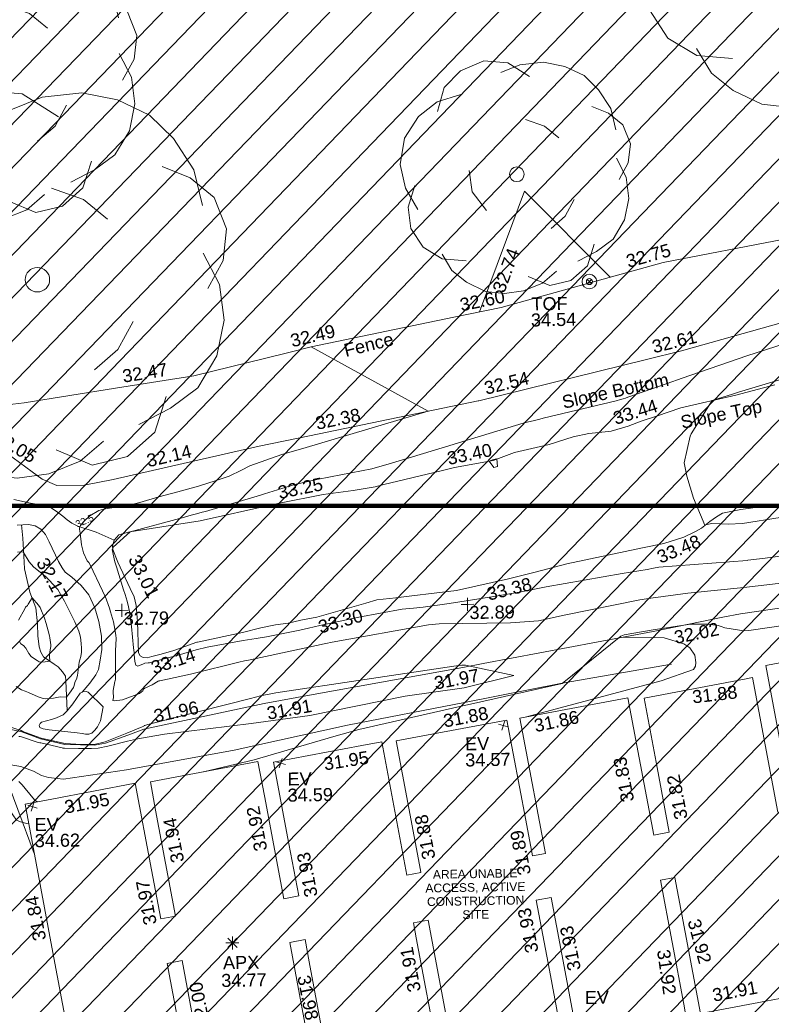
# Model space of a CAD drawing. Header units: millimetres. Extents: x -290717 to 520720, y -103372 to 287762.
# Tile 272 of 375: x 142541 to 164280, y 135756 to 164211. Entities that reach past the tile are written whole.
import ezdxf

# ---------------------------------------------------------------- set-up
doc = ezdxf.new("R2010")
doc.units = ezdxf.units.MM
doc.linetypes.add('IMPORT-HIDDEN2 _3_', pattern=[4762.5, 3175, -1587.5])
doc.linetypes.add('IMPORT-UG_ELEC_STREET LIGHTING_QLB2 _2_', pattern=[2700, 1500, -300.0000000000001, 0, -250, 150, -300.0000000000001, 0, -200])
for name, color, linetype, lineweight, true_color in [('00__TOPO__TOP_OF_FENCE_SYMBOL', 7, 'Continuous', 9, 0x666666), ('00_TOPO_APEX_BUILDING', 7, 'Continuous', 9, 0x666666), ('00_TOPO_EAVE', 7, 'Continuous', 9, 0x666666), ('00_TOPO_TREE', 7, 'Continuous', 9, 0x666666), ('00_UAV_APEX_BUILDING', 7, 'Continuous', 9, 0x666666), ('00_UAV_BUILDING_OUTLINE', 5, 'Continuous', 9, 0x0000ff), ('00_UAV_EAVE', 7, 'Continuous', 9, 0x666666), ('00_UAV_FENCE', 7, 'Continuous', 9, 0x264c2f), ('00_UAV_FORM_LINES', 7, 'Continuous', 9, 0x666666), ('00_UAV_LEVEL_SPOT', 7, 'Continuous', 9, 0x666666), ('00_UAV_SLOPE_BOTTOM', 30, 'Continuous', 9, 0xff7f00), ('00_UAV_SLOPE_TOP', 40, 'Continuous', 9, 0xffbf00), ('00_UAV_TOP_OF_FENCE', 6, 'Continuous', 9, 0xff00ff), ('01_DTM_CONTOUR_MJR', 7, 'Continuous', 9, 0x7f3f00), ('01_DTM_CONTOUR_MJR_LABELS', 7, 'Continuous', 9, 0x7f3f00), ('01_DTM_CONTOUR_MNR', 7, 'Continuous', 9, 0xa5a552), ('12333-PUM-2D-U-0001-C01 - Rev2_REVIT IMPORT_dwg', 7, 'Continuous', 9, 0x767676), ('A_RHA_Line', 7, 'Continuous', 9, 0x00a600), ('PUM-CHAMBER EXTENTS', 6, 'IMPORT-HIDDEN2 _3_', 9, 0xff00ff), ('PUM-UNABLE TO SURVEY', 190, 'Continuous', 9, 0x7f00ff)]:
    doc.layers.add(name, color=color, linetype=linetype, lineweight=lineweight, true_color=true_color)
doc.styles.add('Arial_1', font='arial.ttf', dxfattribs={"height": 250})
doc.styles.add('Swis721 Lt BT_1', font='swissl.ttf', dxfattribs={"height": 200})
doc.styles.add('Swis721 Lt BT_2', font='swissl.ttf', dxfattribs={"height": 375})

# ---------------------------------------------------------------- blocks, each defined once
blk = doc.blocks.new('12333-PUM-2D-U-0001-C01 - Rev2_REVIT IMPORT_dwg_CONIFEROUS_TREE-2077251-Site Location Plan Existing')
at = {"layer": '00_TOPO_TREE', "color": 254, "true_color": 0xcccccc, "flags": 128}
for points in [[(-1889.403682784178, 1545.875740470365), (-1717.639711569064, 2118.422311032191), (-1316.857112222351, 2519.204910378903), (-744.3105416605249, 2748.223538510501), (-171.763971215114, 2690.968881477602), (343.5279423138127, 2347.440939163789)], [(-343.5279423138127, 2461.950253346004), (114.5093140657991, 2633.714224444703), (687.0558846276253, 2690.968881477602), (1202.347798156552, 2576.459567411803), (1660.385054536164, 2347.440939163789), (2003.912996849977, 2003.912996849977), (2290.18628213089, 1545.875740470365), (2404.695596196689, 1030.583826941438)], [(-2404.695596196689, -801.5651986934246), (-2690.968881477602, -286.2732852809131), (-2805.478195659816, 286.2732852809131), (-2690.968881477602, 916.0745128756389), (-2347.440939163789, 1431.36642628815), (-1889.403682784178, 1774.894368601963), (-1316.857112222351, 1946.658339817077)], [(1832.149025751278, 1603.130397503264), (2232.93162509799, 1431.36642628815), (2576.459567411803, 1145.093141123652), (2748.223538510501, 687.0558846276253), (2690.968881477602, 229.0186282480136), (2461.950253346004, -171.763971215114)], [(229.0186282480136, 1316.857112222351), (687.0558846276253, 1145.093141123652), (1030.583826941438, 858.8198558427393)], [(2404.695596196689, 343.5279423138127), (2633.714224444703, -114.5093140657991), (2690.968881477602, -629.8012275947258), (2576.459567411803, -1145.093141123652), (2290.18628213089, -1603.130397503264), (1889.403682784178, -1889.403682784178), (1431.36642628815, -2118.422311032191)], [(-744.3105416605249, -858.8198558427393), (-1087.838483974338, -400.7825993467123), (-1145.093141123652, 114.5093140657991)], [(-1259.602455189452, -2061.167653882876), (-1832.149025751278, -2003.912996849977), (-2290.18628213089, -1717.639711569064), (-2576.459567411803, -1259.602455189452), (-2633.714224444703, -744.3105416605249), (-2461.950253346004, -229.0186282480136)], [(1374.111769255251, -629.8012275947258), (1145.093141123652, -1030.583826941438), (801.5651986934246, -1316.857112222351)], [(1832.149025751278, -1717.639711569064), (1660.385054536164, -2232.93162509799), (1259.602455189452, -2576.459567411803), (744.3105416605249, -2690.968881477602), (229.0186282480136, -2461.950253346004)], [(916.0745128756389, -2347.440939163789), (572.5465705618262, -2633.714224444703), (114.5093140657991, -2805.478195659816), (-343.5279423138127, -2862.732852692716), (-801.5651986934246, -2805.478195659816), (-1259.602455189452, -2576.459567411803), (-1603.130397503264, -2290.18628213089), (-1832.149025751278, -1889.403682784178)]]:
    blk.add_lwpolyline(points, dxfattribs=at)
at = {"layer": '00_TOPO_TREE', "color": 254, "true_color": 0xcccccc}
blk.add_circle((0, 0), 176.6246020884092, dxfattribs=at)
blk = doc.blocks.new('12333-PUM-2D-U-0001-C01 - Rev2_REVIT IMPORT_dwg_MSL_Apex_SYM-2077252-Site Location Plan Existing')
at = {"layer": '00_TOPO_APEX_BUILDING', "color": 254, "true_color": 0xcccccc, "flags": 128}
for points in [[(0, -500.8627267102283), (0, 0), (-500.8627267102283, 0)], [(354.163430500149, 354.1634305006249), (0, 0), (-354.1634305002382, 354.1634305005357)], [(354.1634305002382, -354.1634305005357), (0, 0), (-354.163430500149, -354.1634305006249)], [(500.8627267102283, 0), (0, 0), (0, 500.8627267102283)]]:
    blk.add_lwpolyline(points, dxfattribs=at)
blk = doc.blocks.new('12333-PUM-2D-U-0001-C01 - Rev2_REVIT IMPORT_dwg_MSL_Eaves_SYM_1-V74-Site Location Plan Existing')
at = {"layer": '00_TOPO_EAVE', "color": 254, "true_color": 0xcccccc}
for p, q in [((356.5791934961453, -116.0873754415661), (-356.5791934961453, 116.0873754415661)), ((-116.0873754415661, -356.5791934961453), (116.0873754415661, 356.5791934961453))]:
    blk.add_line(p, q, dxfattribs=at)
blk = doc.blocks.new('12333-PUM-2D-U-0001-C01 - Rev2_REVIT IMPORT_dwg_MSL_Node_LineworkTOF-2077248-Site Location Plan Existing')
at = {"layer": '00__TOPO__TOP_OF_FENCE_SYMBOL', "color": 254, "true_color": 0xcccccc, "flags": 128}
for points in [[(165.3591892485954, 165.3591892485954), (0, 0), (-165.3591892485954, 165.3591892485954)], [(165.3591892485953, -165.3591892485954), (0, 0), (-165.3591892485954, -165.3591892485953)]]:
    blk.add_lwpolyline(points, dxfattribs=at)
at = {"layer": '00__TOPO__TOP_OF_FENCE_SYMBOL', "color": 254, "true_color": 0xcccccc}
for radius in [562.5594001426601, 233.853208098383]:
    blk.add_circle((0, 0), radius, dxfattribs=at)
blk = doc.blocks.new('12333-PUM-2D-U-0001-C01 - Rev2_REVIT IMPORT_dwg_UAV-2077255-Site Location Plan Existing')
at = {"layer": '00_UAV_LEVEL_SPOT', "color": 254, "true_color": 0xcccccc, "flags": 128}
for points in [[(0, -500.0000000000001), (0, 0), (-500.0000000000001, 0)], [(500.0000000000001, 0), (0, 0), (0, 500.0000000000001)]]:
    blk.add_lwpolyline(points, dxfattribs=at)
blk = doc.blocks.new('12333-PUM-2D-U-0001-C01 - Rev2_REVIT IMPORT_dwg_MGS62954_T2_Galway_ITM_3d_Rev1-2077680-Site Location Plan Existing')
at = {"layer": '00_UAV_BUILDING_OUTLINE', "color": 254, "true_color": 0xcccccc, "flags": 128}
for points in [[(534069640.9839677, 725688591.1574823), (534068429.585721, 725688385.1707358), (534066527.3235857, 725688061.7091582), (534066012.6212997, 725691088.6487936), (534065856.9450642, 725692004.1733211), (534065438.5129553, 725691933.0229223), (534066049.8577484, 725688337.7333025), (534066097.0176491, 725688060.3881714)], [(534062943.9061118, 725687524.2315542), (534062689.0580797, 725689022.9806963), (534062269.5292968, 725691490.2094935), (534061839.0976424, 725691417.018686), (534062184.5494794, 725689385.4328811), (534062510.0648993, 725687471.0921966)], [(534059375.2203876, 725686938.0417134), (534058702.3420157, 725690895.2073787), (534058278.5908166, 725690823.1525189), (534058351.4153219, 725690394.8750707), (534058933.174752, 725686973.5755631)], [(534055804.3959736, 725686441.5565), (534055241.9617453, 725689749.2054174), (534055132.1661066, 725690394.9083395), (534054689.8591032, 725690319.698242), (534055343.0247948, 725686478.4619113)], [(534051947.4970883, 725687608.1384362), (534051565.9617107, 725689851.929825), (534051131.6072977, 725689778.0719897), (534051514.3855127, 725687526.9715347)], [(534048647.7437693, 725685376.1724261), (534047809.8011312, 725690304.0731797), (534047104.1206607, 725694454.1464224), (534047881.9357446, 725694586.4064772), (534050303.4769438, 725694998.166519), (534050729.6991374, 725692491.5740955), (534050971.8520999, 725691067.4840534), (534051401.6871408, 725691140.5734125), (534050878.7979095, 725694215.6600804), (534050739.9926599, 725695031.9671433), (534053860.434411, 725695562.568575), (534054029.1838762, 725694570.1610076), (534054536.3977631, 725691587.2602922), (534054973.4771773, 725691661.5814879), (534054716.9546036, 725693170.1785294), (534054314.2158797, 725695538.6657857), (534056874.255581, 725695973.9761806), (534057453.303932, 725696072.4378433), (534058111.1443893, 725692203.7094399), (534058519.8757985, 725692273.2103273), (534058507.6229109, 725692345.2689763), (534057870.5719499, 725696091.7353405), (534059053.2609599, 725696292.8403543), (534061082.9820326, 725696637.9751117), (534061575.9856455, 725693738.644341), (534061752.4375057, 725692700.9393538), (534062125.4887991, 725692764.3731769), (534061527.2448585, 725696282.6173034), (534061457.8978727, 725696690.4436247), (534064592.3929379, 725697223.4346884), (534064828.2023742, 725695836.6506226), (534065270.4843022, 725693235.6116663), (534065720.709472, 725693312.168173), (534065401.3996155, 725695190.0142357), (534065058.647585, 725697205.7226056), (534067971.9690748, 725697701.1052068), (534068209.3211307, 725697741.4646657), (534068872.9551054, 725693838.6648599)], [(534069244.8461879, 725694268.7656213), (534068595.3397062, 725698088.4823103), (534069704.7421621, 725698277.125643)]]:
    blk.add_lwpolyline(points, dxfattribs=at)
at = {"layer": '00_UAV_FENCE', "color": 254, "true_color": 0xcccccc, "flags": 128}
for points in [[(534035206.902, 725704279.1595001), (534038608.902, 725704337.1595001), (534040107.5232939, 725704866.9254775), (534041963.902, 725705523.1595), (534044971.9553388, 725705821.1937377), (534047282.902, 725706050.1595001), (534049932.6464472, 725706424.6150491), (534052200.902, 725706745.1595001), (534054842.4849024, 725707346.1176744), (534055611.9020001, 725707521.1595002), (534059748.3780281, 725708302.9444575), (534061119.902, 725708562.1595), (534064607.4682621, 725709462.8252407), (534065828.9635001, 725709778.2770001), (534069337.9635001, 725710396.277), (534069512.1946186, 725710393.1854879), (534074511.3945473, 725710304.4809691), (534074691.9635002, 725710301.2770001), (534078238.9635001, 725710645.2770001), (534079478.2987759, 725710816.4047271), (534083322.9635001, 725711347.277), (534083634.7951305, 725712408.0652512), (534084283.4714114, 725714614.7309977), (534084020.4526887, 725717300.979053)], [(534064286.3892233, 725709379.9064175), (534061852.9635003, 725711911.2770001), (534061312.582315, 725710527.4593561), (534060499.3317791, 725708444.8730803)], [(534047347.0542845, 725693025.4653491), (534046444.0830001, 725695583.2245002), (534044176.7691774, 725695314.2574418), (534043266.0830001, 725695206.2245002), (534039255.3141512, 725694463.415771), (534039238.0830001, 725694460.2245002), (534037849.0830001, 725697769.2245002), (534039240.7977408, 725697717.1705376), (534041191.0830002, 725697644.2245003)]]:
    blk.add_lwpolyline(points, dxfattribs=at)
at = {"layer": '00_UAV_FORM_LINES', "color": 254, "true_color": 0xcccccc, "flags": 128}
for points in [[(534061647.098847, 725696722.6154504), (534065563.902, 725697693.1595), (534066505.902, 725698004.1595), (534066561.902, 725698097.1595001), (534066576.902, 725698205.1595), (534066548.902, 725698421.1595), (534066402.902, 725698637.1595001), (534066233.902, 725698754.1595001), (534065666.902, 725698930.1595), (534064486.8949501, 725698975.2048581)], [(534065867.902, 725698167.1595001), (534062699.9019999, 725697673.1595), (534059867.902, 725697163.1595), (534056472.902, 725696566.1595001), (534053177.902, 725695903.1595), (534050050.902, 725695391.1595), (534048229.902, 725695149.1595), (534048047.9019999, 725695175.1595001), (534047798.902, 725695212.1595001), (534047596.902, 725695275.1595), (534047369.902, 725695401.1595001), (534047000.9019999, 725695539.1595001), (534046713.9019999, 725695598.1595), (534046498.902, 725695638.1595), (534046203.9019999, 725695698.1595001), (534045871.902, 725695687.1595), (534043120.9019999, 725695385.1595001)], [(534049416.902, 725697224.1595), (534049326.9019999, 725696822.1595), (534049238.902, 725696645.1595001), (534049158.902, 725696551.1595), (534049073.902, 725696471.1595001), (534048984.902, 725696445.1595), (534048891.902, 725696447.1595), (534048792.9019999, 725696461.1595001), (534048648.902, 725696486.1595), (534047839.902, 725696586.1595001), (534047665.902, 725696621.1595001), (534047585.902, 725696651.1595001), (534047572.902, 725696663.1595001), (534047551.9019999, 725696713.1595), (534047579.902, 725696775.1595001), (534047618.902, 725696816.1595), (534047915.902, 725696881.1595001), (534048059.902, 725696927.1595001), (534048250.902, 725697012.1595), (534048370.9019999, 725697122.1595), (534048537.902, 725697329.1595), (534048750.902, 725697628.1595), (534048836.902, 725697667.1595001), (534048926.9019999, 725697673.1595), (534048990.9019999, 725697654.1595001), (534049416.902, 725697224.1595)], [(534043157.9019999, 725695118.1595001), (534044348.902, 725695105.1595), (534045564.902, 725695207.1595001), (534045924.902, 725695180.1595), (534046061.902, 725695135.1595001), (534046236.902, 725694999.1595), (534046421.9019999, 725694761.1595), (534046539.902, 725694464.1595), (534046850.9019999, 725693988.1595001), (534046961.9019999, 725693938.1595), (534047150.902, 725693893.1595), (534047198.3441978, 725693900.0222877)]]:
    blk.add_lwpolyline(points, dxfattribs=at)
at = {"layer": '00_UAV_SLOPE_BOTTOM', "color": 254, "true_color": 0xcccccc, "flags": 128}
for points in [[(534046575.902, 725704740.1595001), (534047475.9019999, 725704051.1595001), (534047766.902, 725703832.1595002), (534048179.902, 725703639.1595), (534048974.902, 725703641.1595002), (534049817.902, 725703783.1595001), (534050622.2133467, 725703953.7882715), (534054050.902, 725704681.1595001), (534055514.6348275, 725704955.1349516), (534060413.902, 725705872.1595001), (534060426.3397927, 725705874.9970033), (534065300.6238686, 725706986.9946927), (534066313.902, 725707218.1595), (534070144.6724779, 725708219.5773307)], [(534072335.3042991, 725700158.6450529), (534067893.902, 725699593.1595001), (534067380.041577, 725699498.2026293), (534065355.9019999, 725699124.1595001)], [(534065355.9019999, 725699124.1595001), (534060427.7737319, 725698279.4395616), (534059836.902, 725698178.1595001), (534055493.9314675, 725697471.0241907), (534054069.9019999, 725697239.1595002), (534050579.19389, 725696557.997002), (534050574.9020001, 725696557.1595), (534050108.9019999, 725696390.1595001), (534049460.902, 725696176.1595), (534049143.902, 725696119.1595001), (534048733.9019999, 725696134.1595), (534048281.902, 725696156.1595001), (534047586.902, 725696331.1595001), (534047043.902, 725696542.1595001), (534045745.4006454, 725696844.529201)], [(534048809.5309111, 725697654.7470297), (534049037.9019999, 725697916.1595001), (534049212.902, 725698148.1595001), (534049291.902, 725698301.1595001), (534049349.902, 725698571.1595), (534049399.9019999, 725698880.1595), (534049399.9019999, 725699267.1595001), (534049328.9019999, 725699692.1595), (534049221.9020001, 725700085.1595001), (534049049.902, 725700463.1595001), (534048835.902, 725700740.1595001), (534048570.902, 725700991.1595), (534048378.902, 725701132.1595), (534048293.902, 725701257.1595001), (534048197.902, 725701446.1595001), (534047934.7401133, 725702017.5551988), (534047835.902, 725702232.1595), (534047699.9020001, 725702392.1595001), (534047541.902, 725702492.1595001), (534047342.902, 725702527.1595001), (534047016.902, 725702517.1595001)]]:
    blk.add_lwpolyline(points, dxfattribs=at)
at = {"layer": '00_UAV_SLOPE_TOP', "color": 254, "true_color": 0xcccccc, "flags": 128}
for points in [[(534069416.902, 725702782.1595001), (534067947.902, 725702600.1595001), (534067421.9019999, 725702510.1595001), (534067244.902, 725702404.1595001), (534067046.9019999, 725702272.1595), (534066807.6587898, 725702083.3353137), (534066804.902, 725702081.1595), (534066629.902, 725701987.1595001), (534066285.9020001, 725701834.1595), (534065704.9020001, 725701656.1595), (534065092.902, 725701549.1595), (534062888.902, 725701118.1595001), (534061969.3764278, 725700901.0947446), (534061202.902, 725700720.1595001), (534059684.902, 725700410.1595), (534058394.9019999, 725700276.1595001), (534057933.902, 725700223.1595001), (534057377.9019999, 725700173.1595002), (534057056.1003527, 725700086.5063525), (534055639.902, 725699705.1595001), (534055168.902, 725699624.1595001), (534054805.902, 725699546.1595001), (534054441.902, 725699503.1595), (534054007.902, 725699429.1595001), (534053482.902, 725699303.1595), (534052177.5495282, 725699047.400915), (534052155.9020001, 725699043.1595001), (534051479.902, 725698819.1595001), (534051112.902, 725698718.1595001), (534050840.902, 725698650.1595), (534050705.902, 725698622.1595), (534050592.902, 725698627.1595001), (534050504.902, 725698675.1595001), (534050463.902, 725698765.1595002), (534050452.902, 725699673.1595002), (534050417.902, 725700131.1595002), (534050365.902, 725700383.1595), (534050251.902, 725700626.1595002), (534049910.9020001, 725701398.1595), (534049768.1363655, 725701769.5498219), (534049764.902, 725701866.1595), (534049818.9019999, 725702037.1595), (534049953.9019999, 725702185.1595002), (534050275.9020001, 725702269.1595), (534052308.902, 725702545.1595), (534054390.3574713, 725702974.9958578), (534054613.902, 725703021.1595002), (534055881.902, 725703248.1595001), (534056755.9019999, 725703353.1595001), (534057389.902, 725703446.1595), (534057642.902, 725703504.1595), (534059301.3014698, 725703872.1523443), (534059688.902, 725703958.1595001), (534060812.902, 725704146.1595001), (534061435.902, 725704365.1595), (534062444.902, 725704576.1595001), (534063136.902, 725704786.1595), (534063596.9020001, 725704874.1595001), (534064168.9697134, 725704924.1373346), (534064237.902, 725704930.1595002), (534064733.902, 725705066.1595001), (534065111.9020001, 725705202.1595002), (534065556.9019999, 725705346.1595001), (534066269.9019999, 725705576.1595001), (534067862.902, 725705910.1595), (534068998.7159233, 725706184.6836723)], [(534049818.9019999, 725702037.1595), (534049296.9019999, 725702275.1595), (534048774.9019999, 725702459.1595), (534048601.9020001, 725702542.1595001), (534048463.902, 725702645.1595001), (534048339.902, 725702752.1595001), (534048190.902, 725702869.1595002), (534048012.9019999, 725703004.1595), (534047877.9019999, 725703043.1595001), (534047724.902, 725703090.1595001), (534047588.902, 725703117.1595), (534047414.902, 725703148.1595), (534046932.9020001, 725703257.1595)], [(534048370.9019999, 725697122.1595), (534048342.902, 725697997.1595), (534048337.902, 725698133.1595), (534048253.9020001, 725698256.1595001), (534048130.9019999, 725698400.1595), (534048014.902, 725698477.1595001), (534047708.9019999, 725698699.1595001), (534047635.902, 725698836.1595), (534047590.902, 725698987.1595001), (534047561.9019999, 725699312.1595), (534047559.902, 725699651.1595), (534047517.9019999, 725700114.1595001), (534047346.9020001, 725700570.1595001), (534047209.9020001, 725701250.1595001), (534047202.903506, 725701443.7115983), (534047177.902, 725702135.1595001), (534047142.1522445, 725702521.0015323)]]:
    blk.add_lwpolyline(points, dxfattribs=at)
at = {"layer": '01_DTM_CONTOUR_MJR', "color": 254, "true_color": 0xcccccc, "flags": 128}
for points in [[(534069405.3163152, 725700490.9988903), (534067999.4940206, 725700346.5041419), (534066373.1948541, 725700209.4585901), (534065303.3834682, 725700088.7717675), (534064984.1044449, 725700044.2249581), (534062794.0444099, 725699644.1955355), (534062048.39004, 725699485.1991746), (534061236.2992969, 725699444.9642142), (534059169.4715611, 725699453.0322536), (534058860.0000001, 725699430.0000001), (534056069.6915983, 725698976.3628943), (534055887.0050397, 725698942.5200557), (534055832.6152074, 725698930.8801844), (534055789.257458, 725698923.6281126), (534055751.9032793, 725698914.9620513), (534053638.9279318, 725698496.4591674), (534053586.3906339, 725698485.7041215), (534053523.6314272, 725698479.7291697), (534053354.449169, 725698447.1347193), (534052035.1419554, 725698139.2383928), (534051958.0250893, 725698120.6669992), (534051067.0473789, 725697948.2111334), (534051036.9345476, 725697943.6795676), (534051013.2134895, 725697938.9130436), (534050843.2506887, 725697839.5316807), (534050628.7694735, 725697738.3021111), (534050589.8846155, 725697712.8653848), (534050570.0000001, 725697670), (534050472.631579, 725697592.1052632), (534049977.6992151, 725697413.609955), (534049737.7272729, 725697392.2727274), (534049700.0000001, 725697400), (534049714.4324325, 725697491.0945946), (534049707.6988637, 725697650.0000001), (534049714.7939131, 725697689.3742323), (534049762.9340293, 725697947.453191), (534049773.0128723, 725697968.3829445), (534049776.7193725, 725697984.53374), (534049781.9950559, 725698012.0063865), (534049799.6153228, 725698757.3397177), (534049800.5909719, 725698836.2991667), (534049820.734167, 725699188.0375153), (534049815.5038036, 725699284.8394216), (534049772.0609937, 725699567.648795), (534049751.3963073, 725699675.2141647), (534049670.1754273, 725699969.6997957), (534049641.5378256, 725700067.4176168), (534049526.2540585, 725700418.6628921), (534049483.4761636, 725700512.3160887), (534049449.3864766, 725700578.0111899), (534049110.9437827, 725701337.6701089), (534049068.8608346, 725701398.9023235), (534049039.2396111, 725701426.6578251), (534049027.5827329, 725701450.6112682), (534048924.2225105, 725701688.3061111), (534048912.3676891, 725701723.3503925), (534048863.3845471, 725701911.1331608), (534048832.4686194, 725702252.1817098), (534048820.5462639, 725702371.0385756), (534048818.6363637, 725702413.2342658), (534048827.2727273, 725702440.909091), (534048850.5613071, 725702474.4597217), (534048897.7491962, 725702534.6830503), (534048924.9297755, 725702570.2977529), (534048967.3895514, 725702608.1862565), (534049122.8684974, 725702746.9261471), (534049383.6190162, 725702897.1740118), (534049522.5573772, 725702937.2459017), (534049938.101429, 725702995.4690797), (534050262.8835229, 725703041.8607956), (534050574.1777483, 725703107.7980942), (534051127.5454919, 725703265.4175806), (534051684.4829645, 725703396.398242), (534052277.9434906, 725703555.735083), (534052793.618072, 725703710.3092502), (534053175.8447092, 725703828.8487959), (534053533.2150261, 725703993.1338956), (534053780.1394264, 725704117.3119954), (534054708.3056701, 725704423.7467862), (534055414.1206855, 725704610.1393721), (534058960.0000001, 725705600), (534055609.0922235, 725707520.520278)], [(534047012.5469072, 725701731.996836), (534047190.7740235, 725701739.844237), (534047190.7142859, 725701765.0000001), (534047190.0000002, 725701720.0000001), (534047342.2986687, 725701455.7979292), (534047470.2915948, 725701302.5841608), (534047813.9087504, 725701022.8352132), (534047840.8734627, 725700995.3361477), (534047858.8695652, 725700969.652174), (534048080.7814571, 725700720.5430464), (534048114.6153846, 725700686.4102567), (534048161.7215917, 725700635.0283418), (534048343.3085665, 725700298.4965036), (534048378.1751228, 725700236.0583743), (534048417.7960928, 725700161.4835167), (534048593.0701754, 725699791.4619883), (534048634.6750323, 725699690.0000001), (534048745.4859438, 725699418.618474), (534048785.1521438, 725699290.2697096), (534048797.7079859, 725699178.3468676), (534048810.162397, 725699040.2819574), (534048820.3072081, 725698961.0323259), (534048814.6490647, 725698812.9285388), (534048794.6752576, 725698692.0493941), (534048760.6836632, 725698592.6807983), (534048745.0041392, 725698524.4122518), (534048687.5305101, 725698137.989207), (534048650.8867925, 725698036.7339624), (534048619.7233202, 725697968.0316206), (534048572.5545094, 725697826.8211101), (534048560.9576364, 725697800.5992064), (534048447.5277383, 725697639.782077), (534048360.0000001, 725697520), (534048170.1406887, 725697536.3735654), (534047979.1062803, 725697496.2560388), (534047762.4865592, 725697483.2706094), (534047680.6593251, 725697497.8329052), (534047539.5866454, 725697543.720191), (534047264.2882563, 725697679.6463525), (534047166.8251066, 725697712.8522485), (534047057.4366085, 725697755.2337562), (534046904.8990818, 725697853.7981853)]]:
    blk.add_lwpolyline(points, dxfattribs=at)
at = {"layer": '01_DTM_CONTOUR_MNR', "color": 254, "true_color": 0xcccccc, "flags": 128}
for points in [[(534071030.5861937, 725701457.3755746), (534068550.0000001, 725701180.0000001), (534068128.2443356, 725701133.2580464), (534068107.7833175, 725701130.6428572), (534065547.3588323, 725700978.1468959), (534065396.9004838, 725700955.1174045), (534065217.4896019, 725700919.6347462), (534064488.1575959, 725700811.1123976), (534062281.0113442, 725700463.7112545), (534061558.9362962, 725700333.8715603), (534060767.4896551, 725700210.4606138), (534059465.636646, 725700037.8975741), (534058717.5096807, 725699939.5623058), (534058437.8670907, 725699916.1123149), (534058106.797169, 725699890.7784889), (534056849.6905457, 725699686.9098808), (534055718.5959078, 725699465.7912867), (534055387.4122175, 725699393.8912939), (534055135.6192007, 725699341.721052), (534054893.9753333, 725699297.5515407), (534054172.6370557, 725699165.0618061), (534053871.178898, 725699120.5446271), (534053492.0897642, 725699072.712432), (534052447.3183935, 725698897.3894107), (534052130.2047746, 725698825.0487309), (534051580.2938204, 725698673.2738556), (534051387.8622329, 725698625.4869359), (534051094.2193335, 725698552.3304183), (534050875.7855802, 725698503.0907769), (534050772.199257, 725698474.2204918), (534050735.973064, 725698467.8720539), (534050643.2912459, 725698459.8779463), (534050597.8912579, 725698448.5010662), (534050440.0000002, 725698380.0000001), (534050376.0717755, 725698411.9691886), (534050346.8503794, 725698513.135488), (534050336.9708995, 725698721.4983166), (534050332.2220117, 725698782.527254), (534050319.2606586, 725698916.3689151), (534050271.9916143, 725699531.9526807), (534050259.6812596, 725699670.0000001), (534050220.851658, 725699953.830313), (534050194.0334384, 725700105.2849076), (534050157.8646375, 725700264.9435322), (534050105.8568444, 725700455.1880879), (534050057.8879473, 725700599.0141852), (534049864.4133971, 725701258.3559124), (534049823.3235192, 725701410.6861416), (534049754.0284388, 725701762.4202762), (534049770.0000001, 725701800.0000001), (534049781.6827204, 725701833.0866901), (534050280.0000001, 725702270.0000001), (534051864.3940238, 725702666.3684397), (534052053.2510194, 725702719.3450724), (534052206.1648747, 725702757.6702508), (534052373.1720431, 725702797.6344087), (534052468.4538378, 725702819.371524), (534052567.6398166, 725702842.8957916), (534054070.2461417, 725703263.8887805), (534054188.0970088, 725703298.5378973), (534055068.9046016, 725703552.9214728), (534055704.4332836, 725703688.9167913), (534056103.1014584, 725703753.8310708), (534057302.4217708, 725703968.3608189), (534057601.3944581, 725704044.1898283), (534057709.9956662, 725704077.4642459), (534058484.6681843, 725704290.9978561), (534059661.6208745, 725704626.9094472), (534059945.6156257, 725704708.8692077), (534061703.0687917, 725705212.027752), (534061819.4241793, 725705239.5137444), (534062030.7741857, 725705280.4057208), (534062189.7309091, 725705319.6581819), (534062284.2672024, 725705339.9045707), (534064402.4959589, 725705811.7044414), (534064523.5195511, 725705838.9303254), (534064605.2500001, 725705860.0833336), (534064668.565615, 725705882.9739544), (534064743.9688202, 725705907.8988681), (534065890.0000001, 725706280), (534066319.2582047, 725706423.7944016), (534068204.9383315, 725707039.1852738), (534070217.7388917, 725707653.061499)], [(534069081.4602316, 725702348.4264019), (534067993.2954502, 725702196.8111211), (534067581.3793104, 725702182.5637182), (534067374.1849144, 725702201.0361618), (534067101.4081191, 725702213.7420586), (534066930.0000002, 725702180.0000002), (534066904.2328768, 725702172.8219178), (534066593.539235, 725702959.3969288), (534066407.7755777, 725703597.5511552), (534066339.830227, 725703980.6552563), (534066524.033309, 725704747.1897709), (534066556.0293872, 725704816.4258972), (534067180.0000002, 725705770.0000001), (534067764.9398355, 725705937.7773209), (534067941.9077772, 725705991.1422842), (534070006.2179585, 725706575.6605953)], [(534047457.7983714, 725694514.2859521), (534047375.4377512, 725694570.587441), (534047112.4439335, 725694902.8339864), (534047028.179972, 725695012.8785225), (534046938.183476, 725695109.0920262)], [(534046963.5338346, 725696412.5563911), (534046993.6094226, 725696407.8571429), (534047034.4106647, 725696400.2666163), (534047515.0977142, 725696229.7071087), (534047563.2729229, 725696217.0173553), (534047591.1164148, 725696212.7764521), (534048202.5555556, 725696059.7777778), (534048226.7176545, 725696054.545358), (534048254.3140591, 725696050.5555556), (534048274.6174448, 725696051.2723832), (534048679.1909674, 725696030.414296), (534049049.8887685, 725696023.9473684), (534049244.3283107, 725696036.3080586), (534049530.9003311, 725696085.0656586), (534050099.4919433, 725696214.8657205), (534050450.2797762, 725696290.6294966), (534051171.272704, 725696407.954029), (534053688.3525322, 725696665.3847116), (534055386.4003052, 725696872.5049149), (534058155.7417635, 725697375.3543736), (534059857.4133552, 725697587.9459229), (534061305.9640719, 725697918.5868264), (534059909.537288, 725698242.9966521), (534059802.4026155, 725698251.3805416), (534059576.7839442, 725698224.3169891), (534054416.5549891, 725697539.7232338), (534053964.3764582, 725697459.0710499), (534053675.0109305, 725697392.2153002), (534050697.6035696, 725696689.3636189), (534050607.5243029, 725696666.8626888), (534050592.4349376, 725696659.3547239), (534050574.5095273, 725696646.4326042), (534050526.8145162, 725696622.2379034), (534050087.2326204, 725696449.5454547), (534050039.6641878, 725696428.7748709), (534049453.2123756, 725696213.4159982), (534049135.8293753, 725696140.8531239), (534048745.1102076, 725696149.3410658), (534048304.9816602, 725696182.2809403), (534048247.2329878, 725696192.0223074), (534047607.660629, 725696348.3670541), (534047075.2913699, 725696547.9904989), (534047033.1326674, 725696582.452601), (534045750.6769219, 725697011.006037)], [(534047004.8924903, 725699768.5060974), (534047193.4895001, 725700094.9880232), (534047220.716584, 725700141.023281), (534047275.6169161, 725700194.927455), (534047299.773385, 725700227.4541948), (534047410.0000001, 725700410), (534047597.3804786, 725700190.6046653), (534047637.0079327, 725700121.87037), (534047757.5380326, 725699811.0694727), (534047807.5323163, 725699662.0747473), (534047857.2177064, 725699447.7350348), (534047896.348152, 725699306.3833534), (534047905.0000001, 725699242.5000002), (534047929.113292, 725699043.3436642), (534047926.4976773, 725698997.6476747), (534047911.2351857, 725698895.5541947), (534047888.5249711, 725698772.8193961), (534047886.9047619, 725698716.9634706), (534047890, 725698570.0000002), (534047755.389049, 725698553.7463976), (534047661.7029241, 725698544.1321638), (534047620.9213676, 725698545.7418805), (534047583.4126986, 725698560.3174604), (534047528.541321, 725698595.9931962), (534047425.1627746, 725698665.2657232), (534047355.5389184, 725698713.898696), (534047286.1037164, 725698798.4132124), (534047210.2622265, 725698956.3325886), (534047136.2234257, 725699033.4678288), (534047063.8407122, 725699083.1843256), (534047030.5932205, 725699151.5151678)], [(534074508.7749126, 725698763.0200459), (534074510.0000001, 725698770), (534073169.4199463, 725699529.2020671), (534072894.1129035, 725699571.9886279), (534069250.040094, 725699243.7430732), (534068119.7695739, 725699104.5713229), (534067974.6153151, 725699100.8177096), (534067431.8216228, 725699189.9487303), (534067323.7120188, 725699228.9439045), (534067237.7180876, 725699259.9296348), (534066929.7056737, 725699304.5070924), (534066440.0000002, 725699320.0000002), (534065357.1614688, 725699168.5704226), (534064518.486931, 725699041.356467), (534064419.6105282, 725699007.5669796), (534062700.0000001, 725697670), (534060032.7853528, 725697117.6569895), (534059728.1645822, 725697053.2062737), (534056799.1069429, 725696436.4212999), (534056064.8993888, 725696250.420629), (534053749.1185519, 725695613.5309303), (534052280.4429067, 725695293.9060519)]]:
    blk.add_lwpolyline(points, dxfattribs=at)
blk.add_lwpolyline([(534060826.4342527, 725704169.5434356), (534060920.0000001, 725704190.0000001), (534060933.7295435, 725703969.759367), (534060833.1702941, 725703946.2202346), (534060700.0000001, 725704130.0000001), (534060794.2155501, 725704160.2054633)], close=True, dxfattribs=at)
for name, p, xscale, yscale, zscale in [('12333-PUM-2D-U-0001-C01 - Rev2_REVIT IMPORT_dwg_CONIFEROUS_TREE-2077251-Site Location Plan Existing', (534070204.9635001, 725719351.277), 1.8, 1.8, 1.8), ('12333-PUM-2D-U-0001-C01 - Rev2_REVIT IMPORT_dwg_CONIFEROUS_TREE-2077251-Site Location Plan Existing', (534046597.902, 725715576.1595001), 1.5, 1.5, 1.5), ('12333-PUM-2D-U-0001-C01 - Rev2_REVIT IMPORT_dwg_CONIFEROUS_TREE-2077251-Site Location Plan Existing', (534061643.9635001, 725712402.2770001), 1.2, 1.2, 1.2), ('12333-PUM-2D-U-0001-C01 - Rev2_REVIT IMPORT_dwg_CONIFEROUS_TREE-2077251-Site Location Plan Existing', (534047726.902, 725709599.1595), 2, 2, 2), ('12333-PUM-2D-U-0001-C01 - Rev2_REVIT IMPORT_dwg_MSL_Node_LineworkTOF-2077248-Site Location Plan Existing', (534063687.5775, 725709266.2190001), 0.375, 0.375, 0.375), ('12333-PUM-2D-U-0001-C01 - Rev2_REVIT IMPORT_dwg_UAV-2077255-Site Location Plan Existing', (534050000.0000001, 725700000), 0.375, 0.375, 0.375), ('12333-PUM-2D-U-0001-C01 - Rev2_REVIT IMPORT_dwg_UAV-2077255-Site Location Plan Existing', (534060000.0000001, 725700000), 0.375, 0.375, 0.375), ('12333-PUM-2D-U-0001-C01 - Rev2_REVIT IMPORT_dwg_MSL_Eaves_SYM_1-V74-Site Location Plan Existing', (534060973.1775, 725696481.3800001), 0.375, 0.375, 0.375), ('12333-PUM-2D-U-0001-C01 - Rev2_REVIT IMPORT_dwg_MSL_Eaves_SYM_1-V74-Site Location Plan Existing', (534054519.1775001, 725695505.38), 0.375, 0.375, 0.375), ('12333-PUM-2D-U-0001-C01 - Rev2_REVIT IMPORT_dwg_MSL_Eaves_SYM_1-V74-Site Location Plan Existing', (534047321.1775, 725694377.3800001), 0.375, 0.375, 0.375), ('12333-PUM-2D-U-0001-C01 - Rev2_REVIT IMPORT_dwg_MSL_Apex_SYM-2077252-Site Location Plan Existing', (534053032.711, 725690339.103), 0.375, 0.375, 0.375)]:
    blk.add_blockref(name, p, dxfattribs=dict(xscale=xscale, yscale=yscale, zscale=zscale))
at = {"layer": '00_UAV_APEX_BUILDING', "char_height": 375, "attachment_point": 1, "line_spacing_factor": 1.005061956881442, "style": 'Swis721 Lt BT_2'}
for s, insert, width in [('APX', (534052748.9678811, 725689955.553138), 1130.237340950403), ('34.77', (534052689.3883417, 725689443.5467595), 1495.902363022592)]:
    blk.add_mtext(s, dxfattribs=dict(at, insert=insert, width=width))
at = {"layer": '00_UAV_BUILDING_OUTLINE', "color": 251, "true_color": 0x666666, "char_height": 375, "width": 1495.902363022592, "attachment_point": 1, "line_spacing_factor": 1.005061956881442, "style": 'Swis721 Lt BT_2'}
for s, insert, rotation in [('31.88', (534066434.0354595, 725697395.6099361), 5.718635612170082), ('31.88', (534059216.7058111, 725696822.9706639), 9.650299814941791), ('31.86', (534061835.27928, 725696638.8986876), 10.970393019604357), ('31.95', (534055738.4232216, 725695646.0472713), 7.66739199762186), ('31.83', (534064353.6241341, 725694181.2748878), 99.65029981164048), ('31.82', (534065890.9489926, 725693649.7273574), 99.65029981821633), ('31.95', (534048216.4954697, 725694526.2957053), 9.650299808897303), ('31.92', (534053719.4686849, 725692945.8896867), 99.65029981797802), ('31.94', (534051311.249422, 725692654.3843583), 99.9645009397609), ('31.88', (534058578.2996689, 725692619.9005843), 99.65029981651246), ('31.89', (534061332.3530434, 725692121.4523185), 99.6502998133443), ('31.93', (534055154.0438543, 725691591.6785487), 99.65029980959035), ('31.97', (534050486.7640887, 725690868.4387412), 99.65029980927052), ('31.84', (534047279.6708214, 725690467.518031), 99.65029981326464), ('31.93', (534061510.8012074, 725689869.1324912), 99.6502998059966), ('31.93', (534062726.1741706, 725689331.8651533), 99.65029980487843), ('31.92', (534066564.4748759, 725690829.6329193), 284.0427687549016), ('31.91', (534058090.0311994, 725688798.3694793), 99.6502998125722), ('31.92', (534065676.0320664, 725689951.4813559), 277.27982498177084), ('32.00', (534051976.4786652, 725687895.748232), 99.6502998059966), ('31.98', (534055259.3378767, 725689395.0033293), 280.01461242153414), ('31.91', (534066857.9117225, 725688763.7507643), 9.650299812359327)]:
    blk.add_mtext(s, dxfattribs=dict(at, insert=insert, rotation=rotation))
at = {"layer": '00_UAV_EAVE', "char_height": 375, "attachment_point": 1, "line_spacing_factor": 1.005061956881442, "style": 'Swis721 Lt BT_2'}
for s, insert, width in [('EV', (534059859.8073776, 725696158.4698763), 736.078940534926), ('34.57', (534059855.1389744, 725695691.7192522), 1495.902363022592), ('EV', (534054706.0317928, 725695231.3507414), 736.078940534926), ('34.59', (534054701.3633896, 725694764.6001173), 1495.902363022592), ('EV', (534047370.0378777, 725694042.4912838), 736.078940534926), ('34.62', (534047365.3694745, 725693575.7406597), 1495.902363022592), ('EV', (534063193.7581168, 725688765.9717255), 736.078940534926)]:
    blk.add_mtext(s, dxfattribs=dict(at, insert=insert, width=width))
at = {"layer": '00_UAV_FENCE', "color": 251, "true_color": 0x666666, "char_height": 375, "attachment_point": 1, "line_spacing_factor": 1.005061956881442, "style": 'Swis721 Lt BT_2'}
for s, insert, width, rotation in [('32.74', (534060869.0409331, 725709092.2638898), 1495.902363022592, 68.6693405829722), ('32.75', (534064725.6960933, 725710004.8349681), 1495.902363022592, 14.48028453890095), ('32.60', (534059902.0600199, 725708835.9868667), 1495.902363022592, 10.702536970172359), ('32.49', (534054980.582531, 725707883.4084797), 1495.902363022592, 12.370905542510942), ('Fence', (534056521.2030503, 725707576.9265301), 1681.10932225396, 12.924294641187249), ('32.47', (534050110.8907529, 725706949.9543035), 1495.902363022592, 8.043639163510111)]:
    blk.add_mtext(s, dxfattribs=dict(at, insert=insert, width=width, rotation=rotation))
at = {"layer": '00_UAV_LEVEL_SPOT', "char_height": 375, "width": 1495.902363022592, "attachment_point": 1, "line_spacing_factor": 1.005061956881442, "style": 'Swis721 Lt BT_2'}
for s, insert in [('32.79', (534050051.8765643, 725699949.1441548)), ('32.89', (534060051.8765643, 725699949.1441548))]:
    blk.add_mtext(s, dxfattribs=dict(at, insert=insert))
at = {"layer": '00_UAV_SLOPE_BOTTOM', "color": 251, "true_color": 0x666666, "char_height": 375, "attachment_point": 1, "line_spacing_factor": 1.005061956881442, "style": 'Swis721 Lt BT_2'}
for s, insert, width, rotation in [('32.61', (534065434.2121041, 725707525.4243983), 1495.902363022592, 12.851267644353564), ('32.54', (534060559.928028, 725706413.4267092), 1495.902363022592, 12.851267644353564), ('Slope Bottom', (534062804.5295897, 725705970.7865334), 3685.143599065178, 11.398141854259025), ('32.38', (534055669.2545799, 725705487.9061), 1495.902363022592, 10.60171313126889), ('32.05', (534046538.3602894, 725705289.7821636), 1495.902363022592, 328.63867110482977), ('32.14', (534050763.998628, 725704490.11774), 1495.902363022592, 11.977309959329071), ('32.17', (534047874.4082327, 725701605.1069216), 1495.902363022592, 297.0352366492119), ('32.02', (534065930.3099365, 725699119.5667406), 1495.902363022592, 10.46964881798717), ('31.97', (534058969.2956303, 725697924.0436032), 1495.902363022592, 9.53478577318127), ('31.96', (534050841.0229909, 725697109.650541), 1495.902363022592, 10.720515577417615), ('31.91', (534054117.115028, 725697136.518209), 1495.902363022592, 9.247913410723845)]:
    blk.add_mtext(s, dxfattribs=dict(at, insert=insert, width=width, rotation=rotation))
at = {"layer": '00_UAV_SLOPE_TOP', "color": 251, "true_color": 0x666666, "char_height": 375, "attachment_point": 1, "line_spacing_factor": 1.005061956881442, "style": 'Swis721 Lt BT_2'}
for s, insert, width, rotation in [('33.44', (534064268.4966712, 725705469.8907123), 1495.902363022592, 16.450153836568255), ('Slope Top', (534066225.6817483, 725705333.5036112), 2763.857699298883, 10.571089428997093), ('33.40', (534059455.0514363, 725704405.175151), 1495.902363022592, 10.695230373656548), ('33.25', (534054545.9566022, 725703507.4817967), 1495.902363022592, 10.496359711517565), ('33.48', (534065460.6364496, 725701423.0723163), 1495.902363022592, 21.949724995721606), ('33.01', (534050538.9778032, 725701645.6259534), 1495.902363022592, 295.85718335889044), ('33.38', (534060535.3670414, 725700460.602416), 1495.902363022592, 12.9129221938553), ('33.30', (534055637.727646, 725699591.8005323), 1495.902363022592, 15.070852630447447), ('33.14', (534050780.3647689, 725698495.6856513), 1495.902363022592, 17.390786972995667)]:
    blk.add_mtext(s, dxfattribs=dict(at, insert=insert, width=width, rotation=rotation))
at = {"layer": '00_UAV_TOP_OF_FENCE', "color": 251, "true_color": 0x666666, "char_height": 375, "attachment_point": 1, "line_spacing_factor": 1.005061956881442, "style": 'Swis721 Lt BT_2'}
for s, insert, width in [('TOF', (534062000.2347085, 725708835.0127385), 1163.479615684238), ('34.54', (534061977.8110668, 725708371.6360335), 1495.902363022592)]:
    blk.add_mtext(s, dxfattribs=dict(at, insert=insert, width=width))
at = {"layer": '01_DTM_CONTOUR_MJR_LABELS', "color": 251, "true_color": 0x666666, "insert": (534048928.8654706, 725702699.9190878), "char_height": 200, "width": 620.5117196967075, "attachment_point": 2, "rotation": 22.780436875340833, "line_spacing_factor": 1.005061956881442, "style": 'Swis721 Lt BT_1'}
blk.add_mtext('32.5', dxfattribs=at)
blk = doc.blocks.new('12333-PUM-2D-U-0001-C01 - Rev2_REVIT IMPORT_dwg-1620468-Site Location Plan Existing')
at = {"layer": 'PUM-CHAMBER EXTENTS', "true_color": 0xfff4d4}
h = blk.add_hatch(dxfattribs=at)
h.set_pattern_fill('FP_14', style=0, pattern_type=2)
h.set_pattern_definition([(45, (-533641079.65, -725615854.3560001), (-618.7184335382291, 618.7184335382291), [])])
h.paths.add_polyline_path([(403919.3501528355, 57112.64382128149), (422583.3501528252, 59059.64382132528), (425379.3501529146, 57266.64382137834), (446445.3501529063, 59135.6438213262), (445962.3501528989, 65972.64382138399), (472441.3501528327, 70954.64382134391), (475862.3501529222, 83851.64382134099), (472404.3501529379, 114549.643821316), (470529.3501529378, 123488.6438213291), (451569.3501528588, 121705.6438213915), (448766.3501529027, 118521.6438213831), (443614.3501529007, 118196.6438213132), (441393.3501528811, 120608.6438213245), (437801.3501529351, 120123.6438213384), (427379.3501529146, 117955.6438213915), (414454.350152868, 116426.6438212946), (403467.3501529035, 115261.6438213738), (398244.3501529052, 114380.6438213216), (392331.3501528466, 110751.6438213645), (389433.3501529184, 106835.6438212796), (388966.3501528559, 103227.6438213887), (391008.3501528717, 96414.64382130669), (397227.3501529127, 88458.64382130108), (396038.3501528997, 85269.64382128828), (397110.6486418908, 81772.81873260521), (398121.3501528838, 78636.64382137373), (399845.3501529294, 78913.64382137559), (400589.3501528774, 74987.64382128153), (403494.5639885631, 59392.83982322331)])
blk.add_blockref('12333-PUM-2D-U-0001-C01 - Rev2_REVIT IMPORT_dwg_MGS62954_T2_Galway_ITM_3d_Rev1-2077680-Site Location Plan Existing', (-533641079.6498471, -725615854.3561786))
at = {"layer": 'PUM-UNABLE TO SURVEY', "color": 51, "true_color": 0xffff7f, "insert": (419005.297479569, 76483.7758230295), "char_height": 250, "width": 3428.043514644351, "attachment_point": 2, "line_spacing_factor": 0.9417779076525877, "style": 'Arial_1'}
blk.add_mtext('AREA UNABLE\\PACCESS, ACTIVE\\PCONSTRUCTION\\PSITE', dxfattribs=at)

msp = doc.modelspace()

# ---------------------------------------------------------------- linework, layer by layer
at = {"layer": 'A_RHA_Line', "color": 1, "lineweight": 140, "true_color": 0xff0000}
msp.add_line((140337.8514295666, 150158.2957203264), (174337.8514295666, 150158.2957203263), dxfattribs=at)

# ---------------------------------------------------------------- block references
at = {"layer": '12333-PUM-2D-U-0001-C01 - Rev2_REVIT IMPORT_dwg', "color": 254, "linetype": 'IMPORT-UG_ELEC_STREET LIGHTING_QLB2 _2_', "true_color": 0xffd4d4, "rotation": 0.9999999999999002}
msp.add_blockref('12333-PUM-2D-U-0001-C01 - Rev2_REVIT IMPORT_dwg-1620468-Site Location Plan Existing', (-261895.0770586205, 55869.5817132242), dxfattribs=at)

doc.saveas('drawing.dxf')
